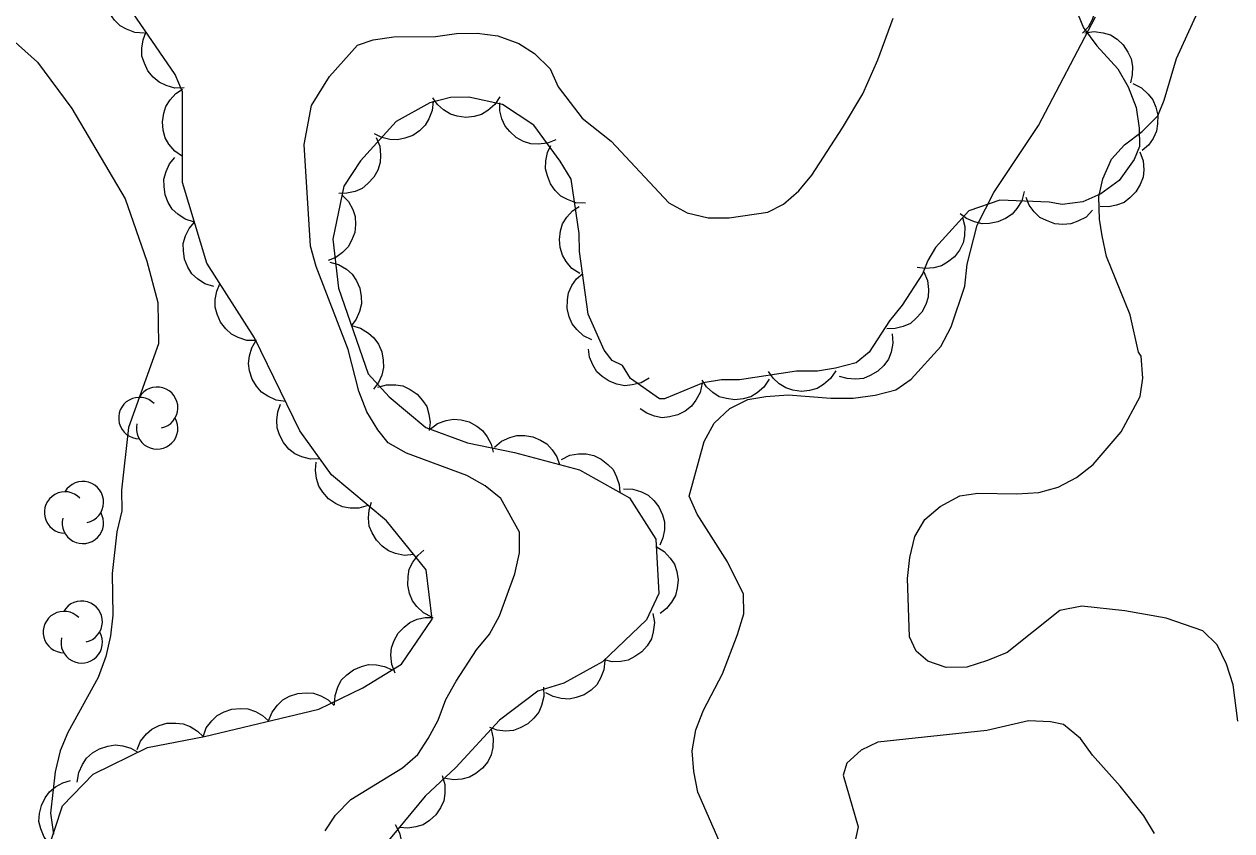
# Model space of a CAD drawing. Extents: x 282461 to 284471, y 5554090 to 5557646.
# Drawn here: x 283220.8 to 283274.8, y 5556925.6 to 5556961.7 of the extents above; entities that cross this region are included whole.
import ezdxf

# ---------------------------------------------------------------- set-up
doc = ezdxf.new("R2010")
doc.units = 0
doc.layers.add('Niveau 2', color=7, linetype='Continuous')
doc.layers.add('Niveau 44', color=7, linetype='Continuous')

msp = doc.modelspace()

# ---------------------------------------------------------------- linework, layer by layer
at = {"layer": 'Niveau 2'}
for points in [[(283267.15, 5556935.48), (283264.79, 5556933.6), (283263.92, 5556933.24), (283262.99, 5556932.94), (283262.06, 5556932.93), (283261.25, 5556933.21), (283260.72, 5556933.66), (283260.42, 5556934.3), (283260.33, 5556936.91), (283260.44, 5556937.84), (283260.66, 5556938.78), (283261.11, 5556939.54), (283261.8, 5556940.13), (283262.67, 5556940.6), (283263.48, 5556940.73), (283265.22, 5556940.69), (283266.21, 5556940.76), (283267.08, 5556941), (283267.89, 5556941.42), (283268.64, 5556942.01), (283269.9, 5556943.47), (283270.75, 5556945.05), (283270.86, 5556945.87), (283270.79, 5556946.85), (283270.67, 5556947.03), (283270.3, 5556948.71), (283269.23, 5556951.31), (283269.04, 5556952.24), (283268.92, 5556952.99), (283268.9, 5556953.98), (283269.07, 5556954.79), (283269.46, 5556955.67), (283270.04, 5556956.31), (283270.84, 5556956.91), (283271.53, 5556957.61), (283271.82, 5556958.31), (283272.37, 5556960.18), (283273.56, 5556962.8)], [(283250.48, 5556953.26), (283251.42, 5556953.04), (283252.35, 5556953.05), (283254.09, 5556953.3), (283254.78, 5556953.66), (283255.47, 5556954.25), (283256.05, 5556954.96), (283257.42, 5556957.07), (283258.33, 5556958.59), (283259.01, 5556960.11), (283259.69, 5556961.98)], [(283250.77, 5556928.27), (283250.7, 5556929.2), (283250.86, 5556930.13), (283251.2, 5556931.01), (283252.05, 5556932.64), (283252.73, 5556934.4), (283253.01, 5556935.33), (283253, 5556936.2), (283252.28, 5556937.65), (283250.92, 5556939.78), (283250.56, 5556940.59), (283251.23, 5556943.04), (283251.69, 5556943.86), (283252.38, 5556944.51), (283253.19, 5556944.92), (283254, 5556945.05), (283254.99, 5556945.12), (283256.91, 5556944.97), (283257.9, 5556944.98), (283258.88, 5556945.11), (283259.81, 5556945.35), (283260.5, 5556945.82), (283261.82, 5556947.29), (283262.28, 5556948.17), (283262.9, 5556949.98), (283263, 5556950.97), (283263.45, 5556952.72), (283264.19, 5556954.18), (283266.19, 5556957.17), (283268.74, 5556962.03)], [(283219.99, 5556961.27), (283221.41, 5556960.01), (283222.95, 5556957.93), (283225.33, 5556953.89), (283226.3, 5556951.11), (283226.79, 5556949.26), (283226.82, 5556947.4), (283225.48, 5556943.66), (283225.17, 5556940.86), (283225.18, 5556939.93), (283224.96, 5556939), (283224.75, 5556937.13), (283224.78, 5556935.27), (283224.68, 5556934.34), (283224.46, 5556933.41), (283224.12, 5556932.47), (283222.76, 5556930.01), (283222.42, 5556929.19), (283222.2, 5556928.26), (283221.99, 5556926.4), (283222.12, 5556925.47)], [(283234.28, 5556925.61), (283234.74, 5556926.31), (283235.43, 5556927.02), (283237.74, 5556928.44), (283238.43, 5556929.03), (283238.89, 5556929.74), (283239.34, 5556930.56), (283239.68, 5556931.49), (283240.14, 5556932.31), (283241.05, 5556933.72), (283241.63, 5556934.42), (283242.08, 5556935.24), (283242.76, 5556937.11), (283242.98, 5556938.05), (283242.97, 5556938.98), (283242.14, 5556940.48), (283241.43, 5556941.05), (283240.61, 5556941.51), (283237.92, 5556942.52), (283237.1, 5556942.98), (283236.63, 5556943.56), (283236.15, 5556944.37), (283235.79, 5556945.29), (283235.31, 5556947.15), (283233.87, 5556950.86), (283233.62, 5556951.78), (283233.34, 5556956.32), (283233.67, 5556958.07), (283234.47, 5556959.36), (283235.73, 5556960.77), (283236.42, 5556961.01), (283237.35, 5556961.14), (283239.22, 5556961.16), (283240.15, 5556961.29), (283241.08, 5556961.3), (283242.01, 5556961.19), (283242.94, 5556960.85), (283243.65, 5556960.4), (283244.35, 5556959.71), (283244.71, 5556958.9), (283245.78, 5556957.51), (283247.07, 5556956.48), (283249.66, 5556953.72), (283250.48, 5556953.26)], [(283275.11, 5556930.52), (283274.91, 5556932.15), (283274.61, 5556933.07), (283274.19, 5556933.94), (283273.55, 5556934.57), (283271.91, 5556935.13), (283270.05, 5556935.46), (283268.13, 5556935.67), (283267.15, 5556935.48)], [(283271.38, 5556925.49), (283270.91, 5556926.29), (283269.85, 5556927.62), (283268.61, 5556929), (283268.08, 5556929.75), (283267.31, 5556930.38), (283266.73, 5556930.49), (283265.74, 5556930.54), (283263.89, 5556930.11), (283259.01, 5556929.59), (283258.26, 5556929.23), (283257.62, 5556928.64), (283257.46, 5556928.11), (283258.12, 5556925.8), (283257.79, 5556924.22)], [(283252.33, 5556924.22), (283250.95, 5556927.34), (283250.77, 5556928.27)]]:
    msp.add_lwpolyline(points, dxfattribs=at)
at = {"layer": 'Niveau 44'}
for points in [[(283267.46, 5556964.26), (283267.85, 5556964.11), (283268.18, 5556963.86), (283268.41, 5556963.62), (283268.58, 5556963.31), (283268.7, 5556962.96), (283268.73, 5556962.57), (283268.72, 5556962.24), (283268.59, 5556961.91), (283268.41, 5556961.58), (283268.17, 5556961.31)], [(283226.19, 5556961.3), (283225.77, 5556961.33), (283225.39, 5556961.48), (283225.1, 5556961.64), (283224.85, 5556961.89), (283224.64, 5556962.19), (283224.51, 5556962.55), (283224.43, 5556962.87), (283224.45, 5556963.23), (283224.53, 5556963.59), (283224.69, 5556963.91)], [(283221.84, 5556924.64), (283222.52, 5556926.74), (283223.9, 5556928.15), (283226.33, 5556929.34), (283228.88, 5556929.84), (283233.99, 5556931.06), (283235.96, 5556932.02), (283237.69, 5556933.08), (283239.06, 5556935.08), (283238.8, 5556937.29), (283237.03, 5556939.48), (283234.56, 5556941.54), (283233.14, 5556943.51), (283231.12, 5556947.67), (283228.98, 5556951.02), (283227.89, 5556954.62), (283227.9, 5556958.68), (283227.56, 5556959.45), (283225.67, 5556962.21)], [(283267.97, 5556962.13), (283268.21, 5556961.55), (283268.8, 5556960.74), (283269.74, 5556959.71), (283270.21, 5556958.9), (283270.57, 5556957.98), (283270.7, 5556957.05), (283270.71, 5556956.23), (283270.48, 5556955.65), (283269.8, 5556954.71), (283268.99, 5556954.12), (283268.18, 5556953.76), (283267.25, 5556953.64), (283266.67, 5556953.75), (283264.46, 5556953.84), (283263.07, 5556953.36), (283261.58, 5556951.71), (283261.24, 5556951.13), (283261.01, 5556950.54), (283260.1, 5556949.14), (283259.53, 5556948.43), (283258.62, 5556947.03), (283258.04, 5556946.56), (283257.11, 5556946.31)], [(283227.97, 5556958.86), (283227.55, 5556958.85), (283227.16, 5556958.97), (283226.85, 5556959.11), (283226.58, 5556959.34), (283226.35, 5556959.62), (283226.19, 5556959.97), (283226.08, 5556960.28), (283226.08, 5556960.64), (283226.13, 5556961.01), (283226.26, 5556961.34)], [(283268.27, 5556961.32), (283268.69, 5556961.38), (283269.09, 5556961.32), (283269.41, 5556961.23), (283269.71, 5556961.04), (283269.98, 5556960.78), (283270.19, 5556960.46), (283270.34, 5556960.16), (283270.4, 5556959.81), (283270.39, 5556959.44), (283270.31, 5556959.09)], [(283227.89, 5556955.79), (283227.55, 5556956.02), (283227.29, 5556956.34), (283227.12, 5556956.63), (283227.03, 5556956.97), (283227, 5556957.34), (283227.06, 5556957.72), (283227.15, 5556958.03), (283227.35, 5556958.33), (283227.6, 5556958.6), (283227.9, 5556958.8)], [(283270.42, 5556959.05), (283270.8, 5556958.86), (283271.1, 5556958.58), (283271.31, 5556958.32), (283271.45, 5556958), (283271.53, 5556957.63), (283271.52, 5556957.25), (283271.48, 5556956.92), (283271.32, 5556956.6), (283271.11, 5556956.29), (283270.84, 5556956.05)], [(283257.11, 5556946.31), (283256.3, 5556946.19), (283255.37, 5556946.18), (283252.82, 5556945.8), (283252.01, 5556945.79), (283251.19, 5556945.66), (283249.46, 5556944.95), (283249.23, 5556944.94), (283247.94, 5556945.86), (283247.58, 5556946.44), (283247.12, 5556946.66), (283246.76, 5556947.12), (283246.05, 5556948.74), (283245.66, 5556951.53), (283245.65, 5556952.34), (283245.28, 5556954.77), (283244.8, 5556955.58), (283243.62, 5556957.19), (283242.22, 5556958.11), (283240.7, 5556958.44), (283239.89, 5556958.43), (283238.96, 5556958.19), (283237.46, 5556957.35), (283235.86, 5556955.59), (283235.11, 5556954.46), (283234.62, 5556952.09), (283234.88, 5556949.89), (283236.2, 5556946.07), (283237.14, 5556945.03), (283238.78, 5556943.66), (283240.65, 5556942.98), (283242.75, 5556942.54), (283245.66, 5556941.77), (283247.89, 5556940.51), (283249.07, 5556938.67), (283249.21, 5556936.23), (283248.65, 5556935.06), (283246.69, 5556933.18), (283244.96, 5556932.23), (283243.8, 5556931.87), (283242.08, 5556930.57), (283240.13, 5556928.45), (283238.75, 5556927.16), (283236.91, 5556924.93)], [(283239.11, 5556958.27), (283239.07, 5556957.85), (283238.92, 5556957.48), (283238.76, 5556957.19), (283238.5, 5556956.94), (283238.2, 5556956.73), (283237.84, 5556956.61), (283237.52, 5556956.53), (283237.17, 5556956.55), (283236.81, 5556956.64), (283236.48, 5556956.8)], [(283242.1, 5556958.46), (283241.87, 5556958.11), (283241.56, 5556957.85), (283241.28, 5556957.67), (283240.94, 5556957.58), (283240.57, 5556957.54), (283240.19, 5556957.6), (283239.88, 5556957.68), (283239.58, 5556957.87), (283239.3, 5556958.12), (283239.1, 5556958.42)], [(283244.6, 5556956.54), (283244.22, 5556956.38), (283243.81, 5556956.34), (283243.48, 5556956.35), (283243.15, 5556956.46), (283242.82, 5556956.64), (283242.54, 5556956.9), (283242.33, 5556957.15), (283242.19, 5556957.47), (283242.1, 5556957.83), (283242.09, 5556958.19)], [(283236.56, 5556956.64), (283236.72, 5556956.25), (283236.75, 5556955.85), (283236.74, 5556955.52), (283236.63, 5556955.18), (283236.45, 5556954.86), (283236.19, 5556954.58), (283235.94, 5556954.36), (283235.62, 5556954.22), (283235.25, 5556954.14), (283234.89, 5556954.13)], [(283245.92, 5556953.7), (283245.5, 5556953.72), (283245.12, 5556953.86), (283244.82, 5556954.02), (283244.57, 5556954.27), (283244.36, 5556954.57), (283244.22, 5556954.93), (283244.13, 5556955.24), (283244.15, 5556955.59), (283244.23, 5556955.96), (283244.38, 5556956.28)], [(283270.73, 5556956), (283270.88, 5556955.6), (283270.9, 5556955.19), (283270.87, 5556954.86), (283270.75, 5556954.53), (283270.55, 5556954.21), (283270.28, 5556953.94), (283270.02, 5556953.73), (283269.69, 5556953.61), (283269.32, 5556953.53), (283268.96, 5556953.55)], [(283228.43, 5556952.85), (283228.02, 5556952.98), (283227.69, 5556953.21), (283227.44, 5556953.43), (283227.25, 5556953.73), (283227.12, 5556954.07), (283227.07, 5556954.45), (283227.06, 5556954.78), (283227.16, 5556955.12), (283227.32, 5556955.46), (283227.55, 5556955.74)], [(283265.56, 5556954.22), (283265.45, 5556953.81), (283265.23, 5556953.46), (283265.02, 5556953.21), (283264.72, 5556953.01), (283264.38, 5556952.86), (283264, 5556952.79), (283263.67, 5556952.77), (283263.33, 5556952.86), (283262.98, 5556953.01), (283262.69, 5556953.23)], [(283235.03, 5556954.08), (283235.32, 5556953.78), (283235.51, 5556953.41), (283235.62, 5556953.1), (283235.64, 5556952.75), (283235.6, 5556952.38), (283235.46, 5556952.03), (283235.31, 5556951.74), (283235.06, 5556951.49), (283234.76, 5556951.27), (283234.42, 5556951.13)], [(283268.61, 5556953.38), (283268.32, 5556953.08), (283267.96, 5556952.89), (283267.64, 5556952.77), (283267.29, 5556952.74), (283266.92, 5556952.78), (283266.55, 5556952.92), (283266.26, 5556953.06), (283266, 5556953.31), (283265.78, 5556953.61), (283265.64, 5556953.95)], [(283245.67, 5556950.55), (283245.32, 5556950.78), (283245.06, 5556951.09), (283244.89, 5556951.37), (283244.79, 5556951.71), (283244.76, 5556952.08), (283244.81, 5556952.46), (283244.9, 5556952.77), (283245.09, 5556953.07), (283245.34, 5556953.35), (283245.64, 5556953.55)], [(283229.3, 5556949.97), (283228.9, 5556950.09), (283228.56, 5556950.32), (283228.31, 5556950.54), (283228.13, 5556950.84), (283227.99, 5556951.19), (283227.94, 5556951.57), (283227.93, 5556951.9), (283228.03, 5556952.24), (283228.2, 5556952.57), (283228.43, 5556952.85)], [(283262.8, 5556953.06), (283262.9, 5556952.65), (283262.88, 5556952.24), (283262.82, 5556951.92), (283262.66, 5556951.6), (283262.43, 5556951.3), (283262.13, 5556951.06), (283261.85, 5556950.89), (283261.51, 5556950.8), (283261.13, 5556950.77), (283260.77, 5556950.82)], [(283234.48, 5556951.06), (283234.88, 5556950.95), (283235.23, 5556950.74), (283235.48, 5556950.53), (283235.68, 5556950.23), (283235.83, 5556949.89), (283235.89, 5556949.52), (283235.91, 5556949.19), (283235.82, 5556948.85), (283235.67, 5556948.51), (283235.46, 5556948.22)], [(283246.21, 5556947.58), (283245.84, 5556947.76), (283245.54, 5556948.04), (283245.33, 5556948.3), (283245.19, 5556948.62), (283245.11, 5556948.98), (283245.12, 5556949.37), (283245.16, 5556949.69), (283245.32, 5556950.01), (283245.53, 5556950.31), (283245.8, 5556950.56)], [(283261.06, 5556950.62), (283261.23, 5556950.24), (283261.27, 5556949.83), (283261.26, 5556949.49), (283261.15, 5556949.16), (283260.98, 5556948.83), (283260.71, 5556948.54), (283260.47, 5556948.32), (283260.14, 5556948.18), (283259.78, 5556948.09), (283259.41, 5556948.08)], [(283231.2, 5556947.55), (283230.78, 5556947.56), (283230.39, 5556947.69), (283230.09, 5556947.84), (283229.83, 5556948.08), (283229.6, 5556948.37), (283229.45, 5556948.73), (283229.36, 5556949.04), (283229.36, 5556949.39), (283229.43, 5556949.76), (283229.57, 5556950.09)], [(283235.46, 5556948.22), (283235.86, 5556948.11), (283236.21, 5556947.89), (283236.46, 5556947.68), (283236.66, 5556947.39), (283236.81, 5556947.05), (283236.87, 5556946.67), (283236.89, 5556946.35), (283236.81, 5556946.01), (283236.66, 5556945.67), (283236.44, 5556945.38)], [(283259.65, 5556947.86), (283259.68, 5556947.44), (283259.6, 5556947.04), (283259.49, 5556946.72), (283259.28, 5556946.44), (283259.01, 5556946.18), (283258.67, 5556945.99), (283258.37, 5556945.86), (283258.01, 5556945.82), (283257.64, 5556945.85), (283257.29, 5556945.95)], [(283232.5, 5556944.83), (283232.08, 5556944.89), (283231.71, 5556945.06), (283231.43, 5556945.24), (283231.2, 5556945.51), (283231.01, 5556945.83), (283230.9, 5556946.2), (283230.85, 5556946.52), (283230.89, 5556946.87), (283231, 5556947.23), (283231.18, 5556947.54)], [(283248.77, 5556945.87), (283248.41, 5556945.66), (283248.01, 5556945.57), (283247.68, 5556945.53), (283247.33, 5556945.6), (283246.99, 5556945.73), (283246.67, 5556945.95), (283246.43, 5556946.16), (283246.25, 5556946.47), (283246.11, 5556946.81), (283246.06, 5556947.17)], [(283257.12, 5556946.2), (283256.89, 5556945.85), (283256.57, 5556945.59), (283256.29, 5556945.41), (283255.95, 5556945.32), (283255.59, 5556945.28), (283255.21, 5556945.34), (283254.89, 5556945.43), (283254.59, 5556945.62), (283254.32, 5556945.87), (283254.11, 5556946.17)], [(283236.63, 5556945.46), (283237.03, 5556945.57), (283237.44, 5556945.57), (283237.76, 5556945.52), (283238.08, 5556945.37), (283238.39, 5556945.16), (283238.64, 5556944.87), (283238.82, 5556944.6), (283238.92, 5556944.26), (283238.97, 5556943.89), (283238.93, 5556943.53)], [(283251.15, 5556945.64), (283251.06, 5556945.23), (283250.87, 5556944.88), (283250.67, 5556944.61), (283250.39, 5556944.4), (283250.06, 5556944.23), (283249.69, 5556944.14), (283249.36, 5556944.1), (283249.02, 5556944.17), (283248.67, 5556944.3), (283248.37, 5556944.5)], [(283254.14, 5556945.82), (283253.91, 5556945.47), (283253.6, 5556945.21), (283253.32, 5556945.03), (283252.98, 5556944.94), (283252.61, 5556944.9), (283252.23, 5556944.96), (283251.91, 5556945.04), (283251.62, 5556945.23), (283251.34, 5556945.48), (283251.14, 5556945.78)], [(283234.04, 5556942.26), (283233.62, 5556942.24), (283233.23, 5556942.35), (283232.92, 5556942.48), (283232.65, 5556942.7), (283232.41, 5556942.99), (283232.24, 5556943.33), (283232.13, 5556943.64), (283232.11, 5556943.99), (283232.16, 5556944.36), (283232.28, 5556944.7)], [(283238.97, 5556943.59), (283239.31, 5556943.84), (283239.69, 5556943.97), (283240.02, 5556944.04), (283240.37, 5556944), (283240.72, 5556943.91), (283241.06, 5556943.72), (283241.32, 5556943.53), (283241.53, 5556943.24), (283241.7, 5556942.91), (283241.79, 5556942.56)], [(283241.85, 5556942.78), (283242.17, 5556943.05), (283242.54, 5556943.22), (283242.86, 5556943.31), (283243.21, 5556943.31), (283243.57, 5556943.25), (283243.92, 5556943.09), (283244.2, 5556942.93), (283244.44, 5556942.66), (283244.64, 5556942.35), (283244.76, 5556942.01)], [(283244.85, 5556942.23), (283245.22, 5556942.42), (283245.62, 5556942.48), (283245.95, 5556942.49), (283246.3, 5556942.41), (283246.63, 5556942.25), (283246.93, 5556942.01), (283247.16, 5556941.78), (283247.32, 5556941.46), (283247.44, 5556941.11), (283247.46, 5556940.75)], [(283236.2, 5556940.17), (283235.79, 5556940.06), (283235.39, 5556940.06), (283235.06, 5556940.11), (283234.74, 5556940.26), (283234.43, 5556940.47), (283234.18, 5556940.77), (283234, 5556941.04), (283233.89, 5556941.38), (283233.85, 5556941.75), (283233.88, 5556942.11)], [(283247.63, 5556940.92), (283248.04, 5556940.91), (283248.43, 5556940.78), (283248.73, 5556940.64), (283248.99, 5556940.4), (283249.21, 5556940.11), (283249.37, 5556939.75), (283249.46, 5556939.44), (283249.46, 5556939.09), (283249.39, 5556938.72), (283249.25, 5556938.39)], [(283238.24, 5556937.98), (283237.83, 5556937.94), (283237.43, 5556938.03), (283237.11, 5556938.14), (283236.83, 5556938.35), (283236.57, 5556938.62), (283236.38, 5556938.95), (283236.25, 5556939.25), (283236.22, 5556939.61), (283236.24, 5556939.98), (283236.35, 5556940.32)], [(283239.05, 5556935.18), (283238.68, 5556935.37), (283238.38, 5556935.65), (283238.18, 5556935.91), (283238.05, 5556936.24), (283237.97, 5556936.61), (283237.99, 5556936.99), (283238.04, 5556937.32), (283238.2, 5556937.63), (283238.42, 5556937.93), (283238.7, 5556938.17)], [(283249.09, 5556938.34), (283249.45, 5556938.12), (283249.72, 5556937.82), (283249.91, 5556937.55), (283250.02, 5556937.22), (283250.07, 5556936.85), (283250.03, 5556936.47), (283249.96, 5556936.15), (283249.78, 5556935.84), (283249.55, 5556935.56), (283249.26, 5556935.34)], [(283248.94, 5556935.34), (283249.01, 5556934.93), (283248.96, 5556934.52), (283248.88, 5556934.2), (283248.69, 5556933.9), (283248.45, 5556933.62), (283248.13, 5556933.41), (283247.84, 5556933.25), (283247.5, 5556933.19), (283247.12, 5556933.18), (283246.77, 5556933.26)], [(283237.41, 5556932.67), (283237.26, 5556933.06), (283237.22, 5556933.47), (283237.24, 5556933.8), (283237.36, 5556934.13), (283237.54, 5556934.46), (283237.81, 5556934.73), (283238.06, 5556934.94), (283238.39, 5556935.08), (283238.75, 5556935.16), (283239.11, 5556935.16)], [(283246.79, 5556933.23), (283246.75, 5556932.82), (283246.6, 5556932.44), (283246.43, 5556932.15), (283246.18, 5556931.91), (283245.87, 5556931.7), (283245.51, 5556931.58), (283245.19, 5556931.5), (283244.84, 5556931.53), (283244.48, 5556931.62), (283244.15, 5556931.79)], [(283234.7, 5556931.25), (283234.72, 5556931.67), (283234.85, 5556932.05), (283235, 5556932.35), (283235.25, 5556932.6), (283235.55, 5556932.82), (283235.9, 5556932.97), (283236.22, 5556933.06), (283236.57, 5556933.04), (283236.94, 5556932.97), (283237.27, 5556932.82)], [(283231.75, 5556930.53), (283231.9, 5556930.92), (283232.15, 5556931.24), (283232.38, 5556931.48), (283232.69, 5556931.64), (283233.05, 5556931.76), (283233.43, 5556931.79), (283233.76, 5556931.77), (283234.09, 5556931.65), (283234.41, 5556931.47), (283234.68, 5556931.23)], [(283244.04, 5556932.05), (283244.06, 5556931.63), (283243.96, 5556931.23), (283243.84, 5556930.93), (283243.62, 5556930.65), (283243.35, 5556930.4), (283243.01, 5556930.22), (283242.7, 5556930.1), (283242.35, 5556930.08), (283241.98, 5556930.12), (283241.64, 5556930.24)], [(283228.82, 5556929.82), (283228.96, 5556930.22), (283229.21, 5556930.54), (283229.45, 5556930.78), (283229.76, 5556930.94), (283230.11, 5556931.06), (283230.5, 5556931.09), (283230.82, 5556931.07), (283231.16, 5556930.95), (283231.48, 5556930.77), (283231.75, 5556930.53)], [(283225.86, 5556929.25), (283226.02, 5556929.63), (283226.28, 5556929.95), (283226.53, 5556930.17), (283226.85, 5556930.33), (283227.2, 5556930.43), (283227.59, 5556930.44), (283227.92, 5556930.41), (283228.24, 5556930.28), (283228.56, 5556930.08), (283228.82, 5556929.83)], [(283241.7, 5556930.16), (283241.8, 5556929.75), (283241.78, 5556929.35), (283241.71, 5556929.02), (283241.55, 5556928.71), (283241.32, 5556928.42), (283241.02, 5556928.18), (283240.74, 5556928.01), (283240.4, 5556927.93), (283240.03, 5556927.9), (283239.67, 5556927.95)], [(283223.19, 5556927.8), (283223.25, 5556928.22), (283223.42, 5556928.59), (283223.6, 5556928.87), (283223.87, 5556929.1), (283224.18, 5556929.29), (283224.55, 5556929.4), (283224.88, 5556929.46), (283225.23, 5556929.42), (283225.58, 5556929.31), (283225.9, 5556929.13)], [(283221.96, 5556925), (283221.7, 5556925.33), (283221.55, 5556925.71), (283221.47, 5556926.03), (283221.49, 5556926.39), (283221.58, 5556926.75), (283221.75, 5556927.09), (283221.94, 5556927.36), (283222.21, 5556927.58), (283222.54, 5556927.76), (283222.88, 5556927.87)], [(283239.52, 5556928.09), (283239.64, 5556927.69), (283239.63, 5556927.28), (283239.59, 5556926.96), (283239.44, 5556926.64), (283239.23, 5556926.33), (283238.94, 5556926.08), (283238.67, 5556925.89), (283238.33, 5556925.79), (283237.97, 5556925.74), (283237.61, 5556925.77)], [(283237.41, 5556925.9), (283237.61, 5556925.53), (283237.7, 5556925.13), (283237.72, 5556924.8), (283237.64, 5556924.46), (283237.5, 5556924.12), (283237.27, 5556923.81), (283237.04, 5556923.57), (283236.74, 5556923.4), (283236.39, 5556923.28), (283236.03, 5556923.23)]]:
    msp.add_lwpolyline(points, dxfattribs=at)
for centre, start, end in [((283226.761, 5556944.548), 282.2692, 149.7263), ((283225.964, 5556944.084), 44.1154, 269.804), ((283226.761, 5556943.621), 166.9369, 29.6212), ((283223.438, 5556940.322), 282.2692, 149.7263), ((283222.641, 5556939.859), 44.1154, 269.804), ((283223.438, 5556939.395), 166.9369, 29.6212), ((283223.385, 5556934.972), 282.2692, 149.7263), ((283222.588, 5556934.509), 44.1154, 269.804), ((283223.385, 5556934.046), 166.9369, 29.6212)]:
    msp.add_arc(centre, 0.927, start, end, dxfattribs=at)

doc.saveas('drawing.dxf')
